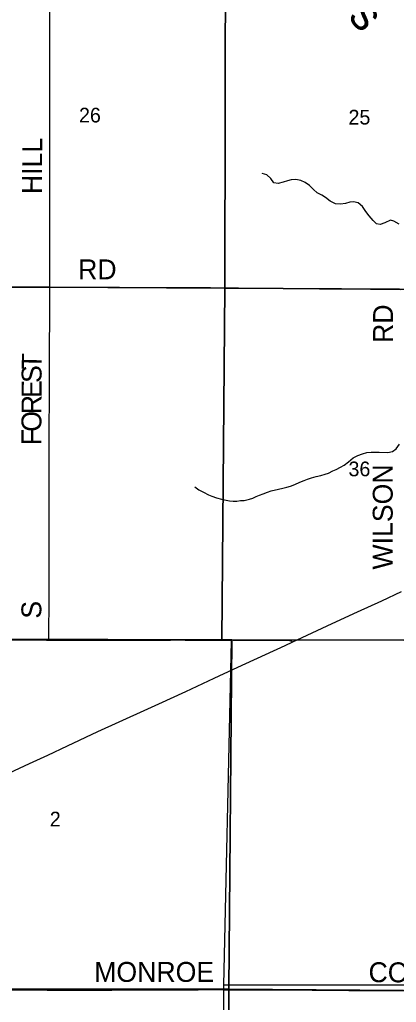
# Model space of a CAD drawing. Extents: x 0 to 680, y 0 to 440.
# Drawn here: x 408.03 to 426.95, y 276.66 to 326.02 of the extents above; entities that cross this region are included whole.
import ezdxf

# ---------------------------------------------------------------- set-up
doc = ezdxf.new("R2010")
doc.units = 0
for name, color, linetype in [('GM_X_County_Road', 7, 'Continuous'), ('GM_X_County_Road_Text', 7, 'Continuous'), ('GM_X_Minor_River', 7, 'Continuous'), ('GM_X_Minor_River_Text', 7, 'Continuous'), ('GM_X_Section', 7, 'Continuous'), ('GM_X_Section_Text', 7, 'Continuous'), ('GM_X_State_Route', 7, 'Continuous'), ('GM_X_Township', 7, 'Continuous'), ('GM_X_Township_Road', 7, 'Continuous'), ('GM_X_Township_Road_Text', 7, 'Continuous')]:
    doc.layers.add(name, color=color, linetype=linetype)

msp = doc.modelspace()

# ---------------------------------------------------------------- linework, layer by layer
at = {"layer": 'GM_X_County_Road'}
for points in [[(400.744, 312.579), (403.316, 312.584), (405.025, 312.585), (407.055, 312.587), (408.479, 312.585), (409.547, 312.581)], [(409.547, 312.581), (411.284, 312.58), (413.037, 312.577), (415.08, 312.571), (416.431, 312.568), (417.611, 312.564), (419.023, 312.548), (420.17, 312.532), (421.765, 312.517), (423.091, 312.504), (424.42, 312.493), (425.658, 312.482), (427.181, 312.465)], [(405.595, 294.867), (405.72, 294.867), (406.442, 294.862), (407.143, 294.859), (407.559, 294.86), (408.107, 294.862), (408.501, 294.861), (409.377, 294.856), (409.5, 294.856)], [(409.5, 294.856), (410.231, 294.854), (411.195, 294.855), (412.706, 294.851), (414.907, 294.853), (415.597, 294.856), (416.407, 294.861), (417.141, 294.861), (417.688, 294.863), (418.751, 294.858), (418.8, 294.858)], [(418.8, 294.858), (419.638, 294.857), (420.043, 294.856), (420.798, 294.854), (421.138, 294.853), (421.421, 294.851), (421.477, 294.848), (421.528, 294.844), (421.581, 294.834), (421.634, 294.819), (421.68, 294.8), (421.75, 294.772)], [(401.142, 277.335), (402.029, 277.327), (402.785, 277.319), (403.53, 277.315), (404.318, 277.31), (404.949, 277.306), (405.818, 277.299), (406.672, 277.294), (407.68, 277.287), (408.479, 277.285), (409.41, 277.275), (410.715, 277.276), (411.915, 277.279), (412.657, 277.279), (413.627, 277.282), (414.702, 277.287), (415.598, 277.287), (416.397, 277.29), (416.989, 277.296), (417.481, 277.298), (418.269, 277.296), (418.514, 277.296)], [(418.514, 277.296), (418.927, 277.295), (420.011, 277.295), (420.734, 277.294), (421.325, 277.288), (421.971, 277.287), (422.716, 277.279), (423.132, 277.278), (424.095, 277.272), (424.566, 277.263), (425.606, 277.262), (426.559, 277.256), (427.337, 277.252), (428.019, 277.247), (428.629, 277.243), (429.461, 277.235), (430.189, 277.236), (430.6, 277.236), (431.664, 277.23), (432.654, 277.226), (432.752, 277.225)]]:
    msp.add_lwpolyline(points, dxfattribs=at)
at = {"layer": 'GM_X_Minor_River'}
for points in [[(427.09, 315.749), (426.832, 315.9), (426.652, 315.957), (426.376, 315.821), (426.147, 315.725), (425.96, 315.768), (425.782, 315.938), (425.592, 316.169), (425.415, 316.386), (425.245, 316.636), (425.041, 316.82), (424.794, 316.871), (424.613, 316.854), (424.391, 316.791), (424.143, 316.749), (423.896, 316.773), (423.631, 316.911), (423.399, 317.082), (423.201, 317.206), (422.975, 317.33), (422.791, 317.494), (422.586, 317.685), (422.368, 317.842), (422.149, 317.94), (421.896, 317.984), (421.661, 317.975), (421.48, 317.931), (421.265, 317.861), (421.016, 317.785), (420.789, 317.829), (420.652, 318.039), (420.441, 318.223), (420.215, 318.294)], [(416.827, 302.562), (417.032, 302.398), (417.264, 302.293), (417.509, 302.155), (417.689, 302.079), (417.908, 302.001), (418.168, 301.93), (418.394, 301.879), (418.575, 301.85), (418.755, 301.84), (418.936, 301.837), (419.13, 301.86), (419.304, 301.864), (419.566, 301.933), (419.741, 301.977), (419.916, 302.068), (420.085, 302.132), (420.253, 302.203), (420.475, 302.286), (420.671, 302.349), (421.033, 302.437), (421.248, 302.487), (421.457, 302.544), (421.638, 302.581), (421.853, 302.664), (422.096, 302.787), (422.319, 302.87), (422.494, 302.941), (422.695, 302.998), (422.931, 303.067), (423.159, 303.124), (423.381, 303.187), (423.549, 303.244), (423.765, 303.354), (423.934, 303.418), (424.15, 303.542), (424.339, 303.639), (424.549, 303.816), (424.786, 304.006), (425.023, 304.136), (425.245, 304.219), (425.467, 304.282), (425.688, 304.299), (425.855, 304.296), (426.089, 304.292), (426.517, 304.285), (426.759, 304.327), (426.942, 304.465), (427.106, 304.69)]]:
    msp.add_lwpolyline(points, dxfattribs=at)
at = {"layer": 'GM_X_Section'}
for points in [[(418.362, 330.315), (418.332, 312.54), (400.691, 312.634), (400.718, 330.283)], [(418.362, 330.315), (435.907, 330.103), (435.908, 312.881), (435.905, 312.434), (418.332, 312.54)], [(400.691, 312.634), (418.332, 312.54), (418.177, 294.873), (400.962, 294.925), (400.595, 294.926)], [(435.905, 312.434), (435.97, 295.077), (435.966, 294.843), (418.691, 294.863), (418.177, 294.873), (418.332, 312.54)], [(418.177, 294.873), (418.691, 294.863), (418.538, 277.327), (401.095, 277.318), (400.962, 294.925)], [(418.691, 294.863), (435.966, 294.843), (436.111, 277.193), (418.538, 277.327)], [(401.095, 277.318), (418.538, 277.327), (418.503, 259.018), (401.107, 259.328)], [(418.538, 277.327), (436.111, 277.193), (436.193, 259.429), (418.503, 259.018)]]:
    msp.add_lwpolyline(points, close=True, dxfattribs=at)
at = {"layer": 'GM_X_State_Route'}
msp.add_lwpolyline([(406.705, 287.819), (408.515, 288.654), (409.439, 289.083), (410.431, 289.546), (411.96, 290.259), (414.28, 291.32), (415.196, 291.739), (415.603, 291.93), (416.372, 292.276), (417.791, 292.938), (418.773, 293.391), (419.382, 293.672), (421.359, 294.59), (421.75, 294.772), (422.223, 294.991), (423.227, 295.455), (423.733, 295.691), (424.996, 296.274), (426.22, 296.836), (427.219, 297.301)], dxfattribs=at)
at = {"layer": 'GM_X_Township'}
for points in [[(418.103, 188.464), (418.29, 277.524), (418.638, 293.332), (418.665, 294.82), (409.368, 294.878), (405.452, 294.857), (392.287, 294.912), (391.775, 294.926), (380.635, 294.822), (379.986, 294.818), (377.006, 294.87), (369.752, 294.899), (364.9, 294.96), (360.054, 294.917), (357.228, 294.973), (353.224, 294.93), (350.497, 294.965), (345.039, 295.02), (345.039, 188.757)], [(467.744, 277.756), (453.34, 277.615), (453.262, 277.579), (433.18, 277.548), (418.29, 277.524), (418.638, 293.332), (418.665, 294.82), (409.368, 294.878), (405.452, 294.857)], [(418.251, 258.932), (418.289, 277.209), (418.29, 277.524), (433.18, 277.548), (453.262, 277.579), (453.34, 277.615), (467.744, 277.756), (469.399, 277.772), (471.563, 277.793), (475.195, 277.616), (476.088, 277.572), (481.392, 277.314), (485.152, 277.13), (489.7, 276.91), (504.728, 277.009), (504.588, 276.656)]]:
    msp.add_lwpolyline(points, dxfattribs=at)
at = {"layer": 'GM_X_Township_Road'}
for points in [[(409.547, 312.581), (409.55, 312.754), (409.55, 313.738), (409.547, 314.666), (409.55, 316.682), (409.548, 318.234), (409.547, 319.598), (409.541, 320.793), (409.542, 321.842), (409.536, 322.739), (409.547, 323.906), (409.544, 325.859), (409.545, 326.964), (409.552, 327.954), (409.555, 329.258), (409.556, 330.741), (409.556, 332.025)], [(409.5, 294.856), (409.5, 294.894), (409.507, 297.099), (409.508, 298.718), (409.506, 300.023), (409.509, 302.152), (409.513, 304.049), (409.515, 305.545), (409.521, 306.916), (409.53, 308.517), (409.529, 309.108), (409.533, 309.94), (409.538, 310.695), (409.545, 311.85), (409.547, 312.581)]]:
    msp.add_lwpolyline(points, dxfattribs=at)

# ---------------------------------------------------------------- texts
at = {"layer": 'GM_X_County_Road_Text'}
for s, rotation, p in [('RD', 0, (410.964, 312.977)), ('RD', 90, (426.784, 309.781)), ('WILSON', 90, (426.769, 298.399)), ('MONROE', 0, (411.772, 277.688)), ('CONCORD', 359.7195, (425.554, 277.674))]:
    msp.add_text(s, height=1.0014, rotation=rotation, dxfattribs=at).set_placement(p)
at = {"layer": 'GM_X_Minor_River_Text'}
msp.add_text("Peter's", height=1.6685, rotation=311.0228, dxfattribs=at).set_placement((420.705, 330.485))
at = {"layer": 'GM_X_Section_Text'}
for s, height, p in [('26', 0.7377, (411.008, 320.856)), ('25', 0.7377, (424.549, 320.753)), ('36', 0.7377, (424.549, 303.085)), ('2', 0.738, (409.54, 285.496))]:
    msp.add_text(s, height=height, rotation=0, dxfattribs=at).set_placement(p)
at = {"layer": 'GM_X_Township_Road_Text'}
for s, height, rotation, p in [('HILL', 1.0014, 89.6967, (409.146, 317.255)), ('T', 1.001, 89.0399, (409.129, 308.442)), ('S', 1.001, 89.7957, (409.126, 307.77)), ('E', 1.001, 89.8093, (409.124, 307.021)), ('R', 1.001, 89.8087, (409.121, 306.199)), ('O', 1.001, 89.8085, (409.118, 305.318)), ('F', 1.001, 89.8099, (409.116, 304.642)), ('S', 1.001, 90, (409.116, 295.932))]:
    msp.add_text(s, height=height, rotation=rotation, dxfattribs=at).set_placement(p)

doc.saveas('drawing.dxf')
